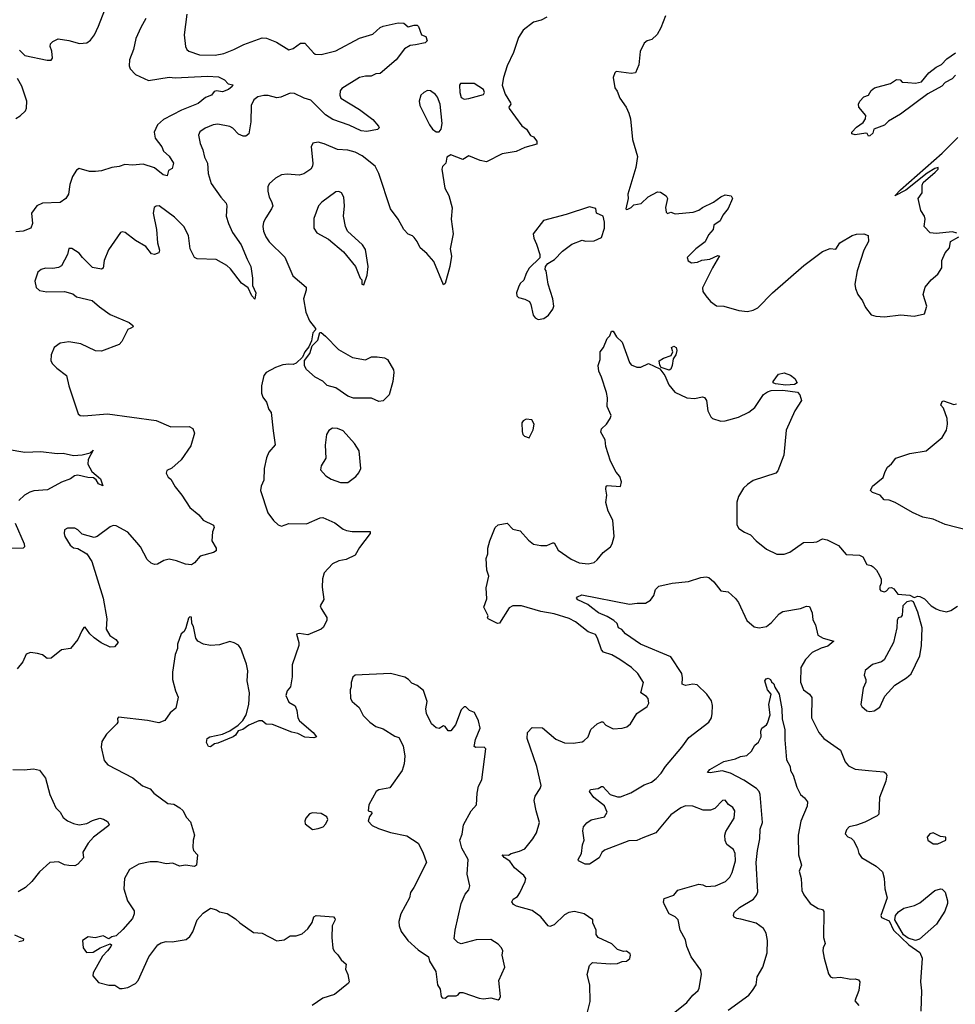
# Model space of a CAD drawing. Extents: x 2057697 to 2160550, y 827490 to 1016834.
# Tile 327 of 509: x 2132031 to 2138374, y 944482 to 951158. Entities that reach past the tile are written whole.
import ezdxf

# ---------------------------------------------------------------- set-up
doc = ezdxf.new("R2010")
doc.units = 0

msp = doc.modelspace()

# ---------------------------------------------------------------- linework, layer by layer
at = {"layer": '0CON20XD'}
for points in [[(2132887.1, 951165), (2132852, 951105), (2132818.9, 951031.1), (2132803.1, 950955), (2132775.7, 950885), (2132772.9, 950845), (2132779.2, 950825), (2132815.5, 950785.5), (2132905, 950744.4), (2133045, 950767.5), (2133085, 950763.9), (2133305, 950775.3), (2133379.5, 950769.5), (2133420.3, 950750.3), (2133445, 950722.5), (2133476.2, 950716.2), (2133472.5, 950705), (2133445.5, 950684.5), (2133405, 950668.7), (2133365, 950674.5), (2133349.1, 950670.9), (2133330.8, 950645), (2133290.7, 950629.3), (2133240.3, 950589.7), (2133128.5, 950545), (2133005, 950482.2), (2132964.6, 950445.4), (2132943.1, 950395), (2132950, 950355), (2132994.2, 950295), (2133006.7, 950266.7), (2133045, 950232.5), (2133074, 950185), (2133065, 950150), (2133040, 950135), (2133030, 950100), (2133003.3, 950105), (2132944.5, 950154.5), (2132867.6, 950177.6), (2132795, 950171.1), (2132743.8, 950176.2), (2132705, 950162.9), (2132655, 950156.2), (2132585, 950132.5), (2132545, 950127.5), (2132505, 950127.5), (2132435, 950148.8), (2132415, 950136.7), (2132388.8, 950095), (2132370.8, 950040.8), (2132361.4, 949975), (2132344.2, 949945), (2132305, 949917.8), (2132185.5, 949914.5), (2132147.5, 949895), (2132110.8, 949845), (2132118.2, 949775), (2132105.6, 949745), (2132055, 949723.5), (2132005, 949720.5)], [(2132030.3, 950950.3), (2132064.7, 950914.7), (2132216.4, 950883.6), (2132245, 950883.3), (2132253, 950897), (2132248.8, 950945), (2132236.7, 950975), (2132240, 950995), (2132255, 951010), (2132292.3, 951027.7), (2132365, 951017.1), (2132436.8, 950996.8), (2132485, 951001.9), (2132510.9, 951019.1), (2132538.2, 951055), (2132565.3, 951114.7), (2132607.5, 951225)], [(2135605, 951173.8), (2135565.8, 951154.2), (2135515, 951140), (2135445, 951086), (2135413.2, 951036.8), (2135378.8, 950935), (2135336.2, 950845), (2135310, 950765), (2135302, 950715), (2135323.2, 950653.2), (2135358.8, 950595), (2135360, 950585), (2135347.5, 950565), (2135350, 950555), (2135435, 950438.8), (2135466.6, 950416.6), (2135495, 950373.3), (2135515, 950362.5), (2135537.5, 950335), (2135536.7, 950313.3), (2135455, 950291.2), (2135396.1, 950263.9), (2135302.4, 950247.6), (2135195, 950193.8), (2135152.7, 950202.7), (2135075, 950233.8), (2135035, 950210), (2134955, 950242.5), (2134927.5, 950225), (2134920, 950185), (2134897.7, 950162.3), (2134892, 950145), (2134914.3, 950015), (2134940.8, 949965), (2134962.4, 949882.4), (2134955.9, 949805.9), (2134970, 949705), (2134950, 949605), (2134957.5, 949555), (2134948.1, 949485), (2134915, 949370), (2134905, 949360), (2134838.3, 949518.3), (2134791.7, 949571.7), (2134745, 949610), (2134726.2, 949655), (2134705, 949680), (2134695, 949692.5), (2134665, 949703.3), (2134636.2, 949735), (2134596.3, 949806.3), (2134545.5, 949875.5), (2134465.6, 950115), (2134440, 950165), (2134352.5, 950235), (2134305, 950260), (2134255, 950273.3), (2134185, 950278.1), (2134095, 950317.1), (2134055, 950327.5), (2134019.3, 950320.7), (2134006.7, 950295), (2134018.6, 950185), (2134015.7, 950165), (2134004, 950145), (2133956.4, 950113.6), (2133925, 950103.1), (2133845, 950110.8), (2133805, 950105.7), (2133765, 950082.5), (2133723.3, 950045), (2133713.8, 950025), (2133714.2, 949995), (2133722.5, 949955), (2133738.8, 949925), (2133746, 949895), (2133739.2, 949875), (2133700, 949815), (2133684.2, 949785), (2133680, 949755), (2133683.7, 949723.7), (2133700, 949685), (2133722.6, 949652.6), (2133827.6, 949547.6), (2133882.1, 949422.1), (2133972, 949345), (2133972.9, 949325), (2133955.7, 949265), (2133971.9, 949175), (2133995, 949116.2), (2134036.2, 949065), (2134037.5, 949055), (2134018.6, 949035), (2134008.4, 948981.6), (2133990.9, 948939.1), (2133964.7, 948905), (2133949.3, 948870.7), (2133905, 948828.6), (2133885, 948819.2), (2133855, 948823.3), (2133815, 948817.5), (2133765, 948800), (2133702.5, 948765), (2133686.2, 948745), (2133669.4, 948675), (2133669.4, 948625), (2133678.9, 948598.9), (2133703.1, 948565), (2133720, 948515), (2133735.7, 948495), (2133749.2, 948370.8), (2133762.5, 948275), (2133720.8, 948225), (2133705, 948187.5), (2133689.2, 948115), (2133685.8, 948035), (2133668, 947995), (2133662.5, 947965), (2133713.8, 947815), (2133751.7, 947761.7), (2133783.4, 947733.4), (2133805, 947724.2), (2133855, 947743.1), (2133975, 947739.4), (2134068.9, 947781.1), (2134085, 947783.1), (2134167.4, 947747.4), (2134224.6, 947704.6), (2134247.5, 947695), (2134285, 947688.1), (2134407, 947687), (2134406.7, 947675), (2134335, 947580), (2134305, 947526.7), (2134245, 947498.8), (2134195, 947488.8), (2134151.7, 947468.3), (2134095, 947406.7), (2134083, 947367), (2134080.9, 947310.9), (2134092.7, 947227.3), (2134068.8, 947185), (2134074.2, 947165), (2134113.8, 947105), (2134112.3, 947087.7), (2134091.2, 947038.8), (2134075, 947025.8), (2133985, 946988), (2133925, 946996.7), (2133907.5, 946992.5), (2133924.3, 946935), (2133922.9, 946915), (2133877.5, 946785), (2133878.3, 946701.7), (2133866.2, 946635), (2133845, 946606.7), (2133836.2, 946575), (2133855, 946531.2), (2133898.8, 946505), (2133910, 946475), (2133916, 946425), (2133928, 946405), (2134020.8, 946325), (2134042.5, 946295), (2134025, 946288.8), (2133965, 946294.2), (2133917.6, 946317.6), (2133875, 946327.5), (2133745, 946380), (2133701.7, 946381.7), (2133673.9, 946403.9), (2133652.5, 946405), (2133584.6, 946375.4), (2133543.3, 946345), (2133513, 946337), (2133493.8, 946306.2), (2133477.5, 946295), (2133375, 946252.5), (2133351.2, 946248.8), (2133325, 946227.5), (2133310.7, 946230.7), (2133297, 946257), (2133302.5, 946285), (2133320, 946295), (2133405, 946314.2), (2133455, 946336.7), (2133511.2, 946375), (2133543, 946407), (2133566, 946445), (2133584.3, 946515), (2133588.1, 946595), (2133573.1, 946675), (2133577.6, 946742.4), (2133568.7, 946788.7), (2133530, 946895), (2133515, 946916.2), (2133485, 946933.8), (2133455, 946941.2), (2133385, 946920), (2133325, 946915.8), (2133277.5, 946925), (2133238.8, 946945), (2133225.8, 946965), (2133208.8, 947045), (2133197.5, 947065), (2133195, 947107.5), (2133185, 947110), (2133175, 947100), (2133157.5, 947035), (2133145, 947010), (2133126.7, 946993.3), (2133101.2, 946925), (2133100, 946895), (2133086, 946855), (2133066.9, 946735), (2133066.9, 946685), (2133087.9, 946607.9), (2133106.2, 946565), (2133088.8, 946491.2), (2133050.5, 946459.5), (2133015, 946406.7), (2132975, 946390), (2132897.7, 946407.7), (2132701.7, 946428.3), (2132695, 946420), (2132696.2, 946395), (2132690, 946385), (2132620, 946315), (2132586.7, 946265), (2132583.8, 946225), (2132603.3, 946135), (2132627.5, 946105), (2132797, 946017), (2132863.6, 945963.6), (2132914.4, 945944.4), (2132940, 945915), (2133035, 945843.3), (2133075, 945840), (2133117.5, 945815), (2133136.1, 945796.1), (2133161.7, 945748.3), (2133189.5, 945719.5), (2133215, 945630), (2133206, 945595), (2133204, 945545), (2133210, 945525), (2133236, 945495), (2133230, 945425), (2133215, 945416.7), (2133155, 945426.2), (2133115, 945420), (2133068.3, 945438.3), (2133025, 945435.8), (2132965, 945448), (2132915, 945448.8), (2132838.3, 945431.7), (2132775, 945396.7), (2132742, 945335), (2132736, 945265), (2132762, 945185), (2132805.8, 945115.8), (2132806.2, 945095), (2132796, 945065), (2132731.1, 944988.9), (2132685, 944946), (2132655, 944940), (2132635, 944926.7), (2132595.8, 944945.8), (2132543.6, 944933.6), (2132495, 944940), (2132457.5, 944915), (2132461.2, 944865), (2132484.4, 944834.4), (2132528.8, 944835), (2132576.7, 944865), (2132645, 944892.5), (2132652.5, 944885), (2132648.8, 944875), (2132625, 944845.8)], [(2133164.5, 951195), (2133146, 951055), (2133154, 950975), (2133163.8, 950955), (2133176.7, 950945), (2133250.2, 950920.2), (2133355, 950917.8), (2133415, 950928.9), (2133483.3, 950955), (2133549.7, 950990.3), (2133675, 951035.8), (2133705, 951032), (2133772.5, 951005), (2133855, 950953.3), (2133885, 950963.3), (2133935, 950998.8), (2133965, 950998.8), (2134022.1, 950932.1), (2134035, 950924), (2134075, 950920.8), (2134173.2, 950946.8), (2134335, 951031.9), (2134425, 951058.6), (2134475, 951104.2), (2134495, 951114.3), (2134595.9, 951135.9), (2134635, 951133.8), (2134665, 951110), (2134705, 951121.2), (2134725, 951120), (2134735, 951112.5), (2134754, 951054), (2134785, 951043.3), (2134793.8, 951015), (2134780, 951000), (2134715, 950987.5), (2134677.7, 950982.3), (2134640, 950960), (2134584, 950885), (2134475, 950793.3), (2134445, 950790), (2134414, 950776), (2134375, 950775.6), (2134335, 950765.6), (2134215, 950691.1), (2134203.5, 950675), (2134200.5, 950645), (2134207.5, 950625), (2134335, 950548), (2134425, 950481.2), (2134463.8, 950435), (2134467.5, 950425), (2134457.1, 950412.9), (2134385, 950399.2), (2134345.3, 950405.3), (2134265, 950442.5), (2134155, 950481.8), (2134105, 950512.2), (2134005, 950612.5), (2133960, 950625), (2133895, 950656.4), (2133865, 950660.5), (2133802, 950632), (2133775, 950627.1), (2133715, 950643.6), (2133685, 950643.2), (2133644.7, 950635.3), (2133618.6, 950615), (2133601.1, 950575), (2133597.5, 950465), (2133584, 950385), (2133565, 950368), (2133545, 950368.6), (2133515, 950381.9), (2133475, 950422.5), (2133455, 950434.3), (2133375, 950449.4), (2133342.5, 950445), (2133287.9, 950422.1), (2133253, 950397), (2133244.1, 950375.9), (2133255, 950317.5), (2133272.9, 950275), (2133284.3, 950225), (2133304.5, 950184.5), (2133309.4, 950115), (2133328.3, 950048.3), (2133394.5, 949954.5), (2133430, 949915), (2133434.3, 949895), (2133430.6, 949825), (2133445.6, 949775), (2133474.5, 949715), (2133532, 949632), (2133573.6, 949535), (2133597.8, 949485), (2133609.4, 949405), (2133610, 949355), (2133631.9, 949305), (2133625, 949263.8), (2133605, 949286.2), (2133578.8, 949338.8), (2133535, 949371.2), (2133459.1, 949469.1), (2133435, 949491.2), (2133362.3, 949532.3), (2133235, 949537.5), (2133215, 949546.2), (2133187.5, 949605), (2133175.5, 949695.5), (2133142.9, 949755), (2133079.3, 949819.3), (2132975.9, 949895.9), (2132955, 949893.3), (2132943.3, 949885), (2132936, 949845), (2132958.1, 949735), (2132966.2, 949645), (2132979.2, 949595), (2132975, 949577.5), (2132945, 949566), (2132925, 949571.2), (2132885, 949620), (2132815, 949661.2)], [(2136410, 951185), (2136377.6, 951102.4), (2136353.2, 951056.8), (2136316.4, 951023.6), (2136285, 951014.2), (2136265, 950998.8), (2136237.7, 950942.3), (2136228.3, 950851.7), (2136205, 950797.5), (2136176.4, 950793.6), (2136075, 950806.2), (2136065, 950797.5), (2136054.2, 950765.8), (2136065.7, 950695), (2136082.4, 950672.4), (2136100, 950625), (2136143.3, 950565), (2136161.2, 950525), (2136171.2, 950485), (2136186.2, 950345), (2136220.7, 950230.7), (2136208.8, 950155), (2136153.8, 949975), (2136156.7, 949945), (2136140, 949875), (2136145, 949870), (2136155, 949872.5), (2136176.4, 949883.6), (2136195, 949902.5), (2136245, 949912.5), (2136292.7, 949957.3), (2136355, 949991.2), (2136375, 949987.5), (2136413, 949963), (2136422.5, 949945), (2136410, 949885), (2136413, 949853), (2136423, 949843), (2136445, 949852.5), (2136475, 949842.5), (2136597.7, 949852.3), (2136635, 949866), (2136660, 949885), (2136735, 949921.2), (2136785, 949956.7), (2136815, 949970), (2136853.6, 949963.6), (2136863.3, 949945), (2136835, 949877.5), (2136798, 949832), (2136780, 949795), (2136737.5, 949765), (2136732.5, 949735), (2136701.7, 949698.3), (2136678.3, 949651.7), (2136616.1, 949603.9), (2136557.5, 949545), (2136563.9, 949523.9), (2136585, 949510), (2136626.4, 949513.6), (2136655, 949527.5), (2136710, 949535), (2136765, 949560), (2136776.7, 949556.7), (2136728, 949475), (2136660.1, 949339.9), (2136662.7, 949315), (2136682.4, 949285), (2136715, 949247.7), (2136755, 949217.3), (2136805.8, 949215.8), (2136905.6, 949185.6), (2136965, 949180), (2137005, 949187.9), (2137035.7, 949204.3), (2137134.3, 949305.7), (2137348.5, 949491.5), (2137475, 949585.5), (2137525, 949607.1), (2137565, 949602.5), (2137592.5, 949645), (2137675.7, 949694.3), (2137705.5, 949704.5), (2137755, 949706.2), (2137783.6, 949693.6), (2137786.7, 949655), (2137753.3, 949595), (2137708, 949455), (2137693.8, 949365), (2137698, 949335), (2137714.3, 949294.3), (2137745, 949252.5), (2137765.9, 949205.9), (2137805, 949157.5), (2137835, 949148), (2137895, 949144.3)], [(2138375, 950782.5), (2138353, 950757), (2138305, 950732.5), (2138283, 950707), (2138187.5, 950655), (2138003.3, 950516.7), (2137921.3, 950468.7), (2137895, 950442.9), (2137822.5, 950415), (2137815, 950387.5), (2137795, 950370), (2137785, 950367.5), (2137776.7, 950386.7), (2137768.8, 950388.8), (2137695, 950376.7), (2137672.5, 950385), (2137672.5, 950395), (2137705, 950428.8), (2137749.7, 950460.3), (2137765.7, 950485), (2137767.1, 950507.1), (2137720, 950565), (2137718.8, 950585), (2137728, 950605), (2137755, 950634), (2137785, 950646.7), (2137803, 950677), (2137826.7, 950695), (2137935, 950726), (2137975, 950752.5), (2138000.7, 950750.7), (2138015, 950733.3), (2138051.7, 950731.7), (2138103.6, 950726.4), (2138145, 950737.5), (2138195, 950797.5), (2138243.9, 950836.1), (2138280, 950855), (2138317, 950893), (2138375, 950932.5)], [(2132005, 950487.5), (2132035, 950505.6), (2132070.5, 950539.5), (2132077.6, 950557.6), (2132078.5, 950605), (2132046.2, 950706.2), (2132015, 950758.6)], [(2135045, 950620), (2135075, 950622.5), (2135175, 950650), (2135182.5, 950665), (2135175.8, 950685), (2135112.5, 950725), (2135020, 950725), (2135012, 950715), (2135014.3, 950665), (2135025, 950630), (2135045, 950620)], [(2134855, 950396.7), (2134875, 950397.5), (2134888.8, 950415), (2134895.8, 950455), (2134881.2, 950585), (2134863.6, 950633.6), (2134849.5, 950649.5), (2134815.9, 950675.9), (2134795, 950678), (2134770, 950665), (2134751.2, 950645), (2134738.8, 950605), (2134743.6, 950576.4), (2134808.8, 950445), (2134830, 950415), (2134855, 950396.7)], [(2138385, 949710), (2138355, 949720), (2138245, 949708.8), (2138205, 949712), (2138162.5, 949755), (2138171.2, 949805), (2138166.2, 949825), (2138141.2, 949865), (2138122.5, 949945), (2138148.8, 949985), (2138149.6, 950035), (2138157.1, 950055), (2138238.8, 950125), (2138257.5, 950145), (2138258.8, 950155), (2138235, 950150), (2138183.2, 950116.8), (2138038.7, 950001.3), (2137965, 949962.5), (2138002, 950005), (2138285, 950253.6), (2138391.2, 950358.8)], [(2134365, 949360), (2134387.5, 949425), (2134393.3, 949485), (2134375, 949600), (2134355, 949632.5), (2134254.2, 949724.2), (2134238.8, 949755), (2134226.2, 949825), (2134233.8, 949895), (2134228.8, 949955), (2134213.6, 949983.6), (2134195, 949993.3), (2134175, 949991.2), (2134079.7, 949920.3), (2134056, 949895), (2134025, 949810), (2134026.2, 949745), (2134045, 949713.3), (2134125, 949670), (2134226.7, 949585), (2134306.7, 949485), (2134340, 949405), (2134350, 949395), (2134350, 949365), (2134365, 949360)], [(2135546.2, 949126.2), (2135585, 949132), (2135616.7, 949155), (2135646.2, 949195), (2135653.3, 949215), (2135645.7, 949265.7), (2135614, 949365), (2135600, 949455), (2135593.3, 949465), (2135596.7, 949485), (2135612.5, 949505), (2135657.7, 949532.3), (2135710.5, 949589.5), (2135774.1, 949635.9), (2135845, 949662.5), (2135867, 949657), (2135925, 949657.5), (2135975, 949680), (2135995.4, 949745.4), (2135996.9, 949785), (2135986.4, 949825), (2135942, 949845), (2135937.5, 949877.5), (2135895, 949888), (2135735, 949836.2), (2135582.7, 949797.3), (2135512, 949705), (2135515.9, 949675.9), (2135535.8, 949635.8), (2135556.7, 949565), (2135557, 949543), (2135485, 949472.5), (2135465, 949437.5), (2135448.3, 949391.7), (2135425, 949370), (2135412.5, 949345), (2135400, 949305), (2135402.5, 949285), (2135412.5, 949275), (2135455, 949263.3), (2135486.4, 949246.4), (2135496.4, 949226.4), (2135511.2, 949155), (2135526.1, 949136.1), (2135546.2, 949126.2)], [(2132815, 949661.2), (2132745, 949716), (2132725, 949720), (2132714.4, 949715.6), (2132633.2, 949596.8), (2132604.2, 949525), (2132595.8, 949474.2), (2132585, 949466.7), (2132525, 949478.8), (2132457.5, 949545), (2132435, 949575.8), (2132385, 949606.2), (2132365, 949606.7), (2132354, 949565), (2132315, 949488.8), (2132295, 949478), (2132255, 949470), (2132205, 949474), (2132176.7, 949465), (2132154, 949445), (2132134.2, 949385), (2132142.3, 949342.3), (2132165, 949321.2), (2132215, 949312.5), (2132335, 949315.8), (2132390, 949300), (2132415, 949279.4), (2132523, 949253), (2132571.2, 949211.2), (2132645, 949160), (2132774.1, 949104.1), (2132797.5, 949085), (2132800, 949075), (2132783.6, 949066.4), (2132765, 949057.5), (2132723.3, 948975), (2132705, 948956), (2132585, 948910), (2132545, 948912.5), (2132445, 948960.6), (2132365, 948974.3), (2132305, 948965.8), (2132263.8, 948935), (2132243.8, 948885), (2132242.5, 948845), (2132253.6, 948823.6), (2132282.5, 948795), (2132347.5, 948745), (2132363.3, 948675), (2132426.4, 948486.4), (2132440, 948475), (2132465, 948471.2), (2132625, 948485.6), (2132955, 948439.5), (2133055, 948398), (2133180.8, 948400.8), (2133205.8, 948385.8), (2133216.2, 948355), (2133190.3, 948269.7), (2133125, 948173.3), (2133061.7, 948118.3), (2133028.3, 948101.7), (2133023.9, 948083.9), (2133036.4, 948056.4), (2133055, 948042.5), (2133085, 947990), (2133131.2, 947935), (2133185, 947850), (2133245, 947802), (2133275, 947764.2), (2133345, 947731.2), (2133349.4, 947715), (2133338.5, 947685), (2133333.9, 947625), (2133363.3, 947575), (2133363.1, 947556.9), (2133344.5, 947545.5), (2133255, 947520.3), (2133215, 947474.6), (2133195, 947461.8), (2133155, 947465.4), (2133095, 947489.6), (2133045, 947499.5), (2133008, 947492), (2132965, 947465.6), (2132945, 947464.4), (2132922.8, 947472.8), (2132895, 947497.1), (2132848.9, 947585), (2132825, 947613.1), (2132765, 947684.2), (2132684.1, 947725.9), (2132665, 947728), (2132645, 947720), (2132556.7, 947653.3), (2132535, 947647.1), (2132455, 947670), (2132425, 947700), (2132405, 947710), (2132355, 947710), (2132335, 947700), (2132331.2, 947675), (2132336.7, 947655), (2132373.3, 947595), (2132395, 947577.5), (2132425, 947572.5), (2132485, 947537.5), (2132518.8, 947485), (2132597.5, 947235), (2132622, 947095), (2132618, 947025), (2132642.6, 946982.6), (2132682, 946955), (2132697.5, 946935), (2132674.2, 946905.8), (2132645, 946902.9), (2132583.6, 946933.6), (2132535, 946967.1), (2132506, 946995), (2132475, 947040), (2132465, 947036.7), (2132452.5, 947015), (2132424, 946955), (2132375.5, 946894.5), (2132315, 946886.2), (2132245, 946829.2), (2132216.8, 946826.8), (2132185, 946850.8), (2132151.3, 946861.3), (2132105, 946866.7), (2132075, 946855.6), (2132051.4, 946805), (2132013.5, 946756.5)], [(2137895, 949144.3), (2138005, 949157.1), (2138095, 949148.8), (2138165.9, 949164.1), (2138182.5, 949215), (2138156.2, 949293.8), (2138171.2, 949345), (2138210, 949395), (2138255, 949432.5), (2138283.3, 949475), (2138283.3, 949525), (2138305, 949577.5), (2138335, 949610), (2138342.5, 949655), (2138398.8, 949685)], [(2134465, 948570), (2134415, 948591.9), (2134295, 948592.2), (2134255, 948604.4), (2134175, 948662.2), (2134115, 948676.7), (2134087.1, 948707.1), (2134034.7, 948734.7), (2133975, 948786), (2133961.7, 948811.7), (2133962.8, 948847.2), (2133997.5, 948895), (2134014.3, 948945.7), (2134053.1, 948985), (2134065, 949037.5), (2134075, 949036), (2134105, 949012.5), (2134192, 948922), (2134288.2, 948868.2), (2134375, 948852.5), (2134415, 948871.5), (2134455, 948872.5), (2134505, 948865.5), (2134525, 948854), (2134565, 948783.3), (2134568.5, 948765), (2134560.6, 948705), (2134535.8, 948615), (2134495, 948574), (2134465, 948570)], [(2135966.9, 948855), (2135966.2, 948905), (2135988, 948935), (2136013.4, 948996.6), (2136031.2, 949015), (2136044.4, 949045.6), (2136055, 949046), (2136077, 949007), (2136115, 948972.5), (2136164.5, 948834.5), (2136177, 948817), (2136215, 948801.2), (2136241.7, 948801.7), (2136295, 948825.8), (2136370.7, 948790.7), (2136405.5, 948745.5), (2136433, 948683), (2136472.3, 948632.3), (2136553.6, 948593.6), (2136605, 948588.8), (2136659.3, 948600.7), (2136675, 948597.5), (2136686.7, 948575), (2136696.2, 948505), (2136715.9, 948465.9), (2136727.5, 948455), (2136785, 948436), (2136815, 948437.5), (2136905, 948463.1), (2136973.7, 948496.3), (2137015, 948529.2), (2137073.8, 948616.2), (2137100, 948635), (2137125, 948643.5), (2137204.2, 948645.8), (2137305, 948632.5), (2137321.1, 948615), (2137331.2, 948575), (2137286, 948505), (2137227.5, 948375), (2137212, 948205), (2137170.7, 948099.3), (2137157.3, 948082.7), (2137005, 948034.3), (2136965, 948007.5), (2136939.1, 947980.9), (2136905.5, 947924.5), (2136892.6, 947887.4), (2136892.4, 947732.4), (2136907.6, 947707.6), (2136945, 947682.5), (2136985, 947665.8), (2137025, 947624.2), (2137095, 947567.5), (2137164.4, 947534.4), (2137214.2, 947534.2), (2137252.8, 947547.2), (2137345, 947612.5), (2137415, 947615.6), (2137435, 947618.6), (2137475, 947638.6), (2137505, 947631.9), (2137582.3, 947592.3), (2137635, 947531.2), (2137725, 947528.6), (2137746.8, 947516.8), (2137775, 947463.3), (2137805, 947456.7), (2137817.7, 947447.7), (2137840, 947425), (2137860.7, 947390.7), (2137872.5, 947365), (2137871.7, 947338.3), (2137862.5, 947315), (2137862.5, 947295), (2137870, 947285), (2137895, 947280), (2137907.5, 947285), (2137925, 947306.7), (2137942, 947308), (2137958.7, 947298.7), (2137985, 947262.5), (2138066.1, 947256.1), (2138095, 947240), (2138120.7, 947249.3), (2138135, 947247.5), (2138165, 947231.2), (2138211.2, 947185), (2138245, 947164), (2138265, 947154.2), (2138315, 947144.3), (2138345, 947152.5), (2138388.7, 947181.3)], [(2136435, 948781.2), (2136380, 948800), (2136370, 948815), (2136366.7, 948845), (2136395, 948863.3), (2136448, 948882), (2136460, 948905), (2136450, 948935), (2136465, 948943.3), (2136482.5, 948935), (2136486.2, 948915), (2136478.8, 948885), (2136460.8, 948859.2), (2136455, 948812.5), (2136445, 948787.5), (2136435, 948781.2)], [(2135866.5, 944375), (2135897.6, 944502.4), (2135895.6, 944614.4), (2135879.4, 944685), (2135895, 944746.7), (2135915, 944766), (2136035, 944756), (2136085, 944758.8), (2136115, 944772), (2136146.1, 944773.9), (2136167.7, 944792.3), (2136173.3, 944815), (2136170, 944825), (2136145, 944843.3), (2136125, 944840), (2136085, 944853.3), (2136045, 944892.5), (2135952.5, 944935), (2135940, 944955), (2135940, 944985), (2135917.5, 945035), (2135916.1, 945056.1), (2135857.5, 945095), (2135792.3, 945112.3), (2135755, 945104.2), (2135725, 945090), (2135655, 945022), (2135625, 945010), (2135613.3, 945015), (2135565, 945076), (2135505, 945118.8), (2135398.3, 945148.3), (2135378.8, 945158.8), (2135367, 945177), (2135376.2, 945195), (2135405.5, 945214.5), (2135422.1, 945237.9), (2135458.8, 945315), (2135462, 945335), (2135448.8, 945355), (2135385, 945408.6), (2135355, 945452), (2135315, 945477.5), (2135302.5, 945495), (2135345, 945493.3), (2135362.5, 945505), (2135420.3, 945519.7), (2135455, 945537.5), (2135510.8, 945605), (2135535.7, 945645), (2135555.5, 945714.5), (2135532.2, 945795), (2135520, 945865), (2135525.6, 945894.4), (2135559.2, 945945), (2135567, 945967), (2135536.7, 946095), (2135470.6, 946285), (2135474.4, 946325), (2135505, 946359.2), (2135575, 946358), (2135665, 946280), (2135725, 946256), (2135784, 946254), (2135845, 946262), (2135855, 946268.8), (2135884.1, 946295.9), (2135904.2, 946345.8), (2135946.4, 946383.6), (2135975, 946397.5), (2135985, 946396.7), (2136004.2, 946374.2), (2136055, 946350), (2136115.9, 946354.1), (2136147, 946363), (2136172, 946385), (2136216, 946455), (2136285, 946502.5), (2136295.9, 946524.1), (2136291.2, 946555), (2136280.3, 946570.3), (2136241.2, 946595), (2136260.8, 946665), (2136221.4, 946725), (2136180, 946765), (2136100.8, 946820.8), (2136045, 946852.9), (2135989.8, 946869.8), (2135976.1, 946886.1), (2135949.5, 946965), (2135935, 946988.9), (2135885, 947008.6), (2135800, 947075), (2135757, 947097), (2135655, 947128.8), (2135564.8, 947144.8), (2135433, 947183), (2135375, 947183.1), (2135348.7, 947171.3), (2135285, 947067.5), (2135270, 947065), (2135207.5, 947095), (2135202.5, 947105), (2135206.4, 947116.4), (2135177.5, 947175), (2135198.3, 947231.7), (2135192.9, 947305), (2135212.2, 947385), (2135197.5, 947425), (2135193.9, 947505), (2135205, 947536.7), (2135204.6, 947575), (2135218.7, 947625), (2135255, 947716), (2135275, 947733.8), (2135335, 947743.8), (2135375, 947703.3), (2135425, 947693.3), (2135479.5, 947629.5), (2135515, 947602.5), (2135565, 947593.3), (2135605, 947593.3), (2135645, 947611.5), (2135655, 947610.6), (2135681.1, 947561.1), (2135769.3, 947499.3), (2135825, 947474.4), (2135885, 947468.6), (2135925, 947478), (2135946.2, 947495), (2135986, 947545), (2136036.4, 947583.6), (2136048.1, 947605), (2136060.6, 947655), (2136052, 947765), (2136021.2, 947825), (2136006, 947885), (2136010.8, 947935), (2136004, 947976), (2136007.5, 947995), (2136015, 948000), (2136105, 947993.8), (2136111.2, 948025), (2136099.7, 948059.7), (2136075, 948091.2), (2136036.5, 948165), (2136005.6, 948265), (2135999.3, 948309.3), (2135972, 948362), (2135975.6, 948385), (2136008.6, 948415), (2136034.2, 948455), (2136040, 948475), (2136014, 948535), (2136015.7, 948595), (2136009.7, 948629.7), (2135976, 948735), (2135956.7, 948775), (2135953, 948813), (2135966.9, 948855)], [(2137225, 948680.6), (2137155, 948689.1), (2137139.2, 948695), (2137138.6, 948705), (2137175.6, 948755), (2137215, 948763.4), (2137257.6, 948747.6), (2137287.1, 948725), (2137302.1, 948695), (2137285, 948684), (2137225, 948680.6)], [(2138465, 947695.7), (2138305, 947735.7), (2138225, 947770.8), (2138155, 947784.4), (2138085, 947815.7), (2137965.6, 947885.6), (2137925, 947900), (2137892.5, 947902.5), (2137865, 947933.3), (2137813, 947953), (2137800, 947965), (2137812.5, 947995), (2137885, 948053.3), (2137898, 948095), (2137915, 948123.3), (2137942.7, 948147.3), (2137971.2, 948185), (2138065, 948217.1), (2138177.5, 948235), (2138285.6, 948324.4), (2138314.2, 948375), (2138322.5, 948415), (2138319.2, 948455), (2138293.3, 948525), (2138276.7, 948545), (2138285, 948570), (2138295, 948573.3), (2138365, 948548.8), (2138383.6, 948553.6)], [(2135485, 948322.5), (2135511.7, 948378.3), (2135518.8, 948415), (2135502.5, 948445), (2135465, 948450), (2135445, 948438.8), (2135436, 948425), (2135437.5, 948365), (2135442.5, 948345), (2135452.5, 948335), (2135485, 948322.5)], [(2134255, 948020), (2134309.7, 948060.3), (2134330, 948085), (2134343.8, 948115), (2134332.5, 948235), (2134301.2, 948285), (2134225, 948370), (2134185, 948387.1), (2134151.7, 948388.3), (2134127.3, 948372.7), (2134112, 948345), (2134102.7, 948272.7), (2134105.8, 948185), (2134075, 948132.5), (2134071.2, 948105), (2134106.1, 948066.1), (2134142.3, 948042.3), (2134205, 948020), (2134255, 948020)], [(2131945, 948245.6), (2132065, 948225.6), (2132175, 948230), (2132285, 948215.7), (2132325, 948219.2), (2132395, 948202.5), (2132455, 948207.5), (2132509.5, 948220.5), (2132528.8, 948238.8), (2132494.4, 948175.6), (2132492.9, 948145), (2132520.8, 948095), (2132579.5, 948045), (2132595, 947997.5), (2132565, 948011.5), (2132548.5, 948038.5), (2132532, 948052), (2132493.9, 948053.9), (2132425, 948070.5), (2132403.3, 948065), (2132375, 948044.2), (2132315, 948022.5), (2132218.9, 947971.1), (2132126.4, 947963.6), (2132098.8, 947955), (2132064, 947935), (2132025, 947898.6)], [(2131999.2, 947745), (2132060.6, 947605), (2132062.5, 947585), (2132055, 947576), (2131915, 947573.3)], [(2136471.7, 944428.3), (2136555, 944494), (2136594.2, 944545), (2136630, 944575), (2136638, 944592), (2136652.9, 944685), (2136648.6, 944715), (2136583.8, 944805), (2136554, 944875), (2136545, 944920), (2136510, 944985), (2136495.8, 945055), (2136474, 945075), (2136435, 945096.2), (2136403.3, 945156.7), (2136396.2, 945175), (2136400.5, 945199.5), (2136465, 945222.5), (2136494.2, 945255.8), (2136635, 945296.2), (2136662.5, 945292.5), (2136685, 945281.2), (2136747.5, 945285), (2136815.5, 945314.5), (2136846, 945345), (2136860.8, 945375), (2136884.2, 945455), (2136882, 945505), (2136871.2, 945531.2), (2136825.9, 945565.9), (2136813.2, 945593.2), (2136810.9, 945629.1), (2136817.5, 945655), (2136875.8, 945745), (2136879.2, 945795), (2136865, 945816), (2136836.1, 945836.1), (2136815, 945866.7), (2136795, 945863.3), (2136745, 945810), (2136715, 945798.8), (2136665, 945799.2), (2136595, 945825.6), (2136545, 945827.5), (2136512.5, 945815), (2136445, 945766.5), (2136345, 945645.7), (2136255, 945612.1), (2136215, 945592.5), (2136160, 945590), (2135995, 945526.9), (2135978.6, 945511.4), (2135959.2, 945475), (2135895, 945431.8), (2135865, 945431.9), (2135820, 945455), (2135818, 945465), (2135838.9, 945505), (2135847, 945563), (2135858, 945595), (2135848.8, 945658.8), (2135853.1, 945685), (2135875, 945713.1), (2135905, 945732.9), (2135995, 945752.5), (2136013.3, 945785), (2135995, 945828.1), (2135923.6, 945885), (2135893.8, 945926.2), (2135902, 945938), (2135952.5, 945945), (2135975, 945960), (2135985, 945960), (2136035, 945904.5), (2136085, 945888.5), (2136105, 945888.6), (2136175, 945915.7), (2136265, 945970.8), (2136315, 945987.8), (2136347, 946013), (2136379.5, 946050.5), (2136408.6, 946095), (2136520.8, 946225), (2136567.9, 946292.1), (2136703.3, 946395), (2136720.8, 946425), (2136727, 946453), (2136728.3, 946508.3), (2136720.6, 946540.6), (2136690, 946585), (2136625, 946648.2), (2136595, 946653.7), (2136544.3, 946644.3), (2136522.9, 946652.9), (2136525.7, 946695), (2136520.4, 946725), (2136445, 946838.5), (2136240, 946925), (2136138.8, 946995), (2136114.1, 947024.1), (2136090, 947035), (2136082, 947065), (2136060, 947085), (2136015, 947111.8), (2135956, 947136), (2135907.5, 947172.5), (2135882, 947192), (2135814, 947225), (2135806.2, 947235), (2135813.3, 947245), (2135841.8, 947258.2), (2136165, 947195.7), (2136217, 947203), (2136275, 947201.4), (2136308.3, 947221.7), (2136330, 947255), (2136340.6, 947295), (2136365, 947316.8), (2136455, 947337.2), (2136565, 947348.4), (2136648.6, 947375), (2136685, 947380), (2136704, 947375), (2136737.6, 947347.6), (2136785, 947286.7), (2136835, 947280), (2136884.2, 947234.2), (2136905, 947207.5), (2136962, 947085), (2137011.7, 947041.7), (2137045, 947034.2), (2137095, 947044), (2137128.7, 947071.3), (2137179.7, 947130.3), (2137205, 947146), (2137325, 947166), (2137365, 947180.8), (2137385, 947178.8), (2137405, 947137.5), (2137408.3, 947088.3), (2137425.8, 947055), (2137442, 946985), (2137478.8, 946965), (2137550, 946945), (2137510.2, 946909.8), (2137465, 946897.3), (2137405, 946866.9), (2137358.9, 946821.1), (2137327.1, 946765), (2137325, 946667.5), (2137346, 946615), (2137386, 946585), (2137402.1, 946562.1), (2137399.4, 946425), (2137448, 946325), (2137484, 946285), (2137595.7, 946205.7), (2137627.3, 946127.3), (2137649.5, 946099.5), (2137695, 946076.2), (2137785, 946068), (2137889.2, 946059.2), (2137901.7, 946051.7), (2137911.2, 946035), (2137904.1, 945995.9), (2137860.8, 945885), (2137855, 945772.5), (2137845, 945760.8), (2137761.7, 945718.3), (2137705, 945696.7), (2137655, 945686), (2137636.7, 945665), (2137628.3, 945638.3), (2137645, 945617.5), (2137668.3, 945608.3), (2137684.1, 945594.1), (2137711.7, 945541.7), (2137720, 945505), (2137738.8, 945478.8), (2137838.1, 945418.1), (2137881.7, 945381.7), (2137891.7, 945338.3), (2137896, 945265), (2137912, 945205), (2137870, 945085), (2137875, 945070), (2137925, 945048.8), (2137954.6, 944985), (2138060, 944885), (2138134.4, 944834.4), (2138150, 944795), (2138137.5, 944635), (2138144.3, 944574.3), (2138141.4, 944435)], [(2137795, 946466.7), (2137825, 946472.5), (2137863, 946497), (2137897.7, 946572.3), (2137965, 946646.7), (2138044.1, 946695.9), (2138075, 946723.3), (2138133.8, 946845), (2138145.7, 946914.3), (2138149.2, 947035), (2138120.9, 947140.9), (2138090, 947210), (2138077.5, 947217.5), (2138045, 947211.2), (2138019.2, 947185), (2138015, 947120), (2138005, 947107.5), (2137987, 947103), (2137980, 947085), (2137978, 947035), (2137956.2, 946935), (2137892.5, 946817.5), (2137875, 946803.3), (2137813.9, 946786.1), (2137763.3, 946745), (2137756.7, 946715), (2137767.5, 946685), (2137767, 946667), (2137748.8, 946625), (2137733.3, 946515), (2137740.5, 946500.5), (2137775, 946471.2), (2137795, 946466.7)], [(2135275, 944512.5), (2135285, 944520), (2135290, 944535), (2135278.8, 944645), (2135319.2, 944735), (2135301.2, 944815), (2135305.8, 944845), (2135298, 944865), (2135275, 944891.2), (2135225, 944922), (2135125, 944918.9), (2135025, 944893.3), (2135001.2, 944901.2), (2134977, 944927), (2134983.9, 944986.1), (2135023.8, 945165), (2135051.7, 945228.3), (2135075, 945257.5), (2135082, 945285), (2135064.4, 945365), (2135071.4, 945465), (2135028.8, 945541.2), (2135015.7, 945595), (2135031.9, 945635), (2135040.9, 945699.1), (2135091.2, 945795), (2135128.8, 945835), (2135132.9, 945915), (2135141.7, 945961.7), (2135164.2, 946005), (2135191.2, 946215), (2135180, 946225), (2135123.1, 946223.1), (2135111.2, 946231.2), (2135121.9, 946278.1), (2135153.3, 946355), (2135141.2, 946405), (2135115, 946460), (2135080, 946475), (2135055, 946500), (2135045, 946500), (2135025, 946480), (2134985, 946377.5), (2134955, 946336.7), (2134936.4, 946336.4), (2134916.7, 946365), (2134905, 946370), (2134875, 946352.5), (2134855, 946356.7), (2134823.3, 946385), (2134788.8, 946455), (2134783.8, 946485), (2134794.1, 946535.9), (2134769.3, 946609.3), (2134725, 946643.8), (2134689.3, 946659.3), (2134666.7, 946685), (2134641.3, 946701.3), (2134545, 946726), (2134305, 946713.3), (2134289.3, 946700.7), (2134278.8, 946665), (2134278.8, 946635), (2134271.2, 946615), (2134274.2, 946555.8), (2134285, 946536.2), (2134333.3, 946495), (2134359.5, 946439.5), (2134405.8, 946395.8), (2134445, 946366.2), (2134495, 946350), (2134575, 946300), (2134601.2, 946291.2), (2134630, 946235), (2134641.4, 946165), (2134637.3, 946112.7), (2134625, 946067.5), (2134540.5, 945949.5), (2134465, 945936), (2134448.8, 945925), (2134398.8, 945835), (2134393.3, 945795), (2134416.4, 945786.4), (2134417.5, 945775), (2134403.3, 945755), (2134393.3, 945725), (2134420, 945695), (2134464.4, 945674.4), (2134545, 945646.2), (2134655, 945623.8), (2134733.3, 945575), (2134763.8, 945515), (2134788, 945445), (2134703.3, 945275), (2134680.5, 945239.5), (2134673.3, 945205), (2134614.2, 945095.8), (2134601.2, 945045), (2134603.3, 945015), (2134616.7, 944975), (2134663.3, 944915), (2134731.7, 944851.7), (2134803.3, 944805), (2134810, 944775), (2134851.2, 944705), (2134864, 944615), (2134880.8, 944585), (2134888.8, 944535), (2134895, 944526.7), (2134915, 944523.8), (2134935, 944540), (2134989.3, 944540.7), (2135003, 944547), (2135015, 944562.5), (2135035, 944563.3), (2135145, 944523.3), (2135175, 944520), (2135225, 944527.5), (2135275, 944512.5)], [(2136835, 944442.9), (2136975, 944544.5), (2136999.5, 944575), (2137023.3, 944615), (2137031.2, 944668.8), (2137068.8, 944735), (2137098, 944832), (2137101.3, 944915), (2137091.5, 944965), (2137075, 944997.1), (2137025, 945033.3), (2136920.5, 945060.5), (2136893.2, 945063.2), (2136875, 945073.3), (2136870, 945085), (2136875.8, 945105), (2136911.9, 945138.1), (2137005.3, 945194.7), (2137027.6, 945222.4), (2137035.3, 945244.7), (2137025.3, 945444.7), (2137032.8, 945525), (2137048.9, 945605), (2137050.6, 945669.4), (2137067.9, 945715), (2137051.3, 945905), (2137044.6, 945925), (2137026.6, 945946.6), (2136941.2, 946001.2), (2136849.7, 946049.7), (2136794.3, 946065.7), (2136712.9, 946052.9), (2136693.3, 946055), (2136711.2, 946075), (2136805, 946128), (2136885, 946146), (2136918.1, 946161.9), (2136961.2, 946168.8), (2136992.3, 946197.7), (2137015, 946240), (2137039.3, 946260.7), (2137057.5, 946295), (2137056.7, 946335), (2137063.3, 946355), (2137093.9, 946376.1), (2137101.7, 946388.3), (2137118.6, 946445), (2137110.6, 946515), (2137126.7, 946585), (2137101.2, 946615), (2137082.5, 946675), (2137091.3, 946688.7), (2137105, 946694.3), (2137121.4, 946685), (2137128.8, 946668.8), (2137145, 946656.2), (2137151.5, 946631.5), (2137179.1, 946585), (2137197.7, 946485), (2137201.1, 946415), (2137218.5, 946345), (2137217.9, 946275), (2137230.6, 946140.6), (2137253.8, 946095), (2137257.7, 946067.7), (2137275.6, 946035.6), (2137299.2, 945955), (2137325.9, 945905.9), (2137352.7, 945882.7), (2137371.2, 945855), (2137369.2, 945825), (2137326.9, 945725), (2137308.7, 945628.7), (2137312.2, 945495), (2137332.2, 945425), (2137316.9, 945385), (2137328.8, 945335), (2137332.9, 945255), (2137347.5, 945225), (2137391.2, 945165), (2137445, 945132.5), (2137474.2, 945124.2), (2137482.7, 945112.7), (2137480, 944935), (2137491.2, 944895), (2137478.6, 944865), (2137477.1, 944845), (2137484.4, 944795), (2137515, 944690), (2137529.1, 944669.1), (2137545, 944661.4), (2137595, 944665.5), (2137665, 944652.5), (2137695, 944654.3), (2137718.6, 944648.6), (2137726.2, 944635), (2137720, 944575), (2137692.5, 944505), (2137720, 944475)], [(2131985, 946074.3), (2132062.2, 946072.2), (2132125, 946078.9), (2132165, 946069.2), (2132205.8, 946015.8), (2132234.5, 945904.5), (2132276, 945815), (2132305, 945786.2), (2132325, 945748.8), (2132355, 945727.5), (2132395, 945708.6), (2132435, 945700), (2132485, 945708.5), (2132525, 945728.8), (2132575, 945744.3), (2132598.5, 945738.5), (2132625, 945722), (2132637.7, 945702.3), (2132636.2, 945695), (2132531.4, 945615), (2132495.4, 945574.6), (2132460, 945515), (2132463.1, 945475), (2132425, 945431.5), (2132405, 945421.5), (2132365, 945422.9), (2132335, 945428.8), (2132295, 945447.5), (2132235, 945444), (2132165, 945380), (2132113.3, 945315), (2132070, 945275), (2132021.2, 945245)], [(2134015, 945666.7), (2134055, 945673.3), (2134088.8, 945685), (2134106.7, 945705), (2134120, 945735), (2134113.6, 945753.6), (2134075, 945776.7), (2134015, 945780), (2133996.4, 945773.6), (2133970, 945745), (2133963.8, 945725), (2133966.7, 945705), (2134015, 945666.7)], [(2138225, 945569.4), (2138255, 945570.6), (2138310, 945595), (2138310, 945615), (2138275, 945620), (2138225, 945646), (2138200.9, 945639.1), (2138184, 945615), (2138188, 945595), (2138225, 945569.4)], [(2138105, 944914.4), (2138055, 944930.8), (2138022.9, 944952.9), (2137964.2, 945055), (2137969.4, 945085), (2137989.7, 945110.3), (2138025, 945133.3), (2138097.3, 945152.7), (2138135, 945171.2), (2138235, 945254), (2138275, 945266), (2138285, 945263.3), (2138305, 945242.5), (2138320.8, 945185), (2138321.4, 945165), (2138304.4, 945115), (2138245.8, 945025), (2138132, 944925), (2138105, 944914.4)], [(2132625, 944845.8), (2132591.1, 944808.9), (2132530, 944695), (2132526.2, 944675), (2132565, 944630), (2132635, 944611.2), (2132675, 944613.3), (2132710.5, 944590.5), (2132725, 944588.8), (2132765, 944596.7), (2132815, 944623.8), (2132835, 944643.3), (2132905.8, 944804.2), (2132966.7, 944885), (2132990.5, 944899.5), (2133025, 944908.8), (2133065, 944906.2), (2133158.8, 944921.2), (2133185, 944943.3), (2133205, 944973.3), (2133233.8, 945055), (2133275, 945101.2), (2133325, 945133.3), (2133365, 945123.3), (2133385, 945110), (2133437.7, 945097.7), (2133493, 945063), (2133523.9, 945033.9), (2133615, 944970), (2133675.8, 944965.8), (2133775, 944913.3), (2133825, 944920), (2133845, 944933.8), (2133865, 944947.5), (2133905, 944946), (2133945, 944961.2), (2133983.8, 944995), (2134012.7, 945037.3), (2134026, 945075), (2134040, 945085), (2134158, 945075), (2134168, 945065), (2134168.8, 945055), (2134150, 945015), (2134146.7, 944935), (2134153.1, 944863.1), (2134162.1, 944842.1), (2134188.8, 944818.8), (2134210, 944785), (2134244.2, 944755), (2134240.5, 944720.5), (2134256, 944685), (2134265.8, 944635), (2134261.2, 944625), (2134165, 944549.2), (2134085, 944524.2), (2134014.5, 944475.5)], [(2131994.5, 944954.5), (2132057.3, 944927.3), (2132055, 944913.8), (2132025, 944906.7)]]:
    msp.add_lwpolyline(points, dxfattribs=at)

doc.saveas('drawing.dxf')
